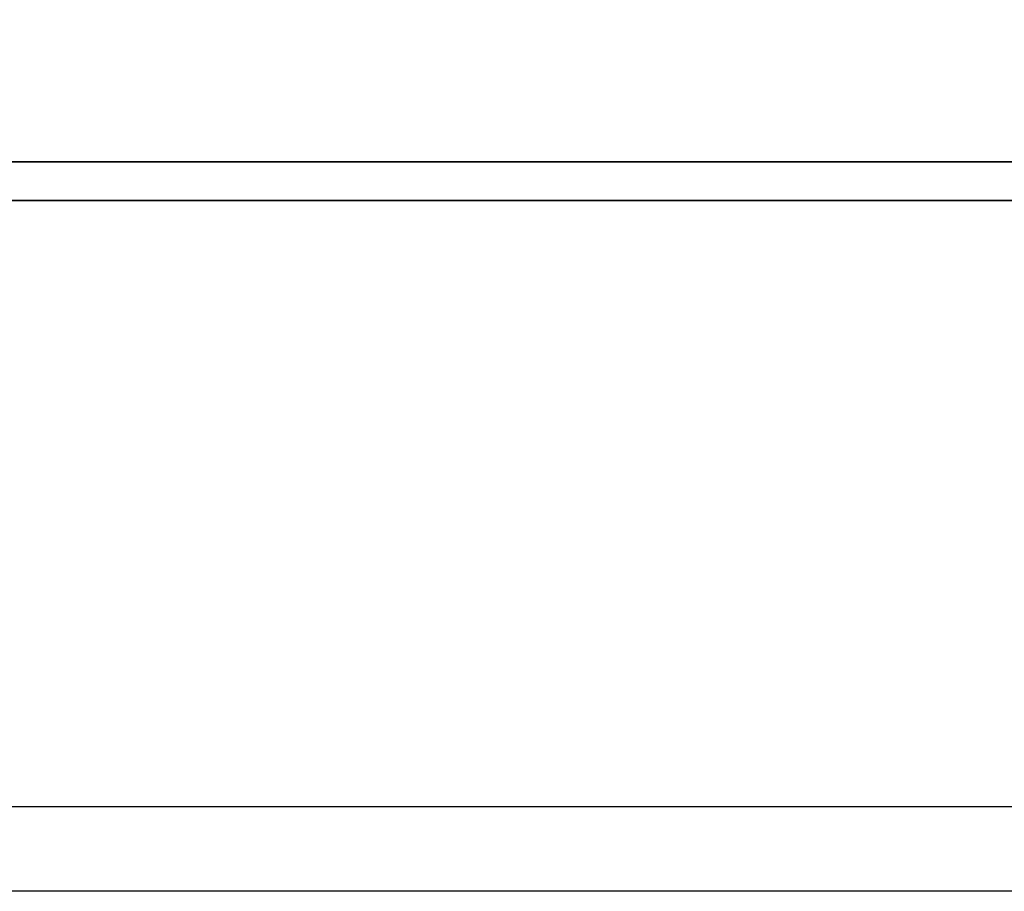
# Model space of a CAD drawing. Header units: millimetres. Extents: x -386 to 3135, y -1989 to 860.
# Tile 573 of 596: x 1721.78 to 1727.6, y -253.15 to -247.99. Entities that reach past the tile are written whole.
import ezdxf

# ---------------------------------------------------------------- set-up
doc = ezdxf.new("R2010")
doc.units = ezdxf.units.MM
doc.layers.get('0').update_dxf_attribs({"linetype": 'CONTINUOUS'})
doc.layers.add('DIM', color=4, linetype='CONTINUOUS')
doc.layers.add('layer 1', color=7, linetype='CONTINUOUS')

# ---------------------------------------------------------------- blocks, each defined once
blk = doc.blocks.new('TBI MOTION logo(完整正式版)')
at = {"layer": 'layer 1', "color": 22, "lineweight": 35}
blk.add_open_spline([(75.90875, -9.47875), (75.90875, -9.47875), (75.90875, -12.28625), (75.90875, -12.28625), (75.90875, -12.28625), (75.90875, -12.28625), (75.90875, -12.47875), (75.90875, -12.47875), (75.90875, -12.47875), (75.90875, -12.47875), (75.71625, -12.47875), (75.71625, -12.47875), (75.71625, -12.47875), (75.71625, -12.47875), (-88.32875, -12.47875), (-88.32875, -12.47875), (-88.32875, -12.47875), (-88.32875, -12.47875), (-88.32875, -13.29375), (-88.32875, -13.29375), (-88.32875, -13.29375), (-88.32875, -13.29375), (82.89125, -13.29375), (82.89125, -13.29375), (82.89125, -13.29375), (82.89125, -13.29375), (75.90875, -9.47875), (75.90875, -9.47875)], degree=3, knots=[0, 0, 0, 0, 0.14285714, 0.14285714, 0.14285714, 0.14285715, 0.28571429, 0.28571429, 0.28571429, 0.2857143, 0.42857143, 0.42857143, 0.42857143, 0.42857144, 0.57142857, 0.57142857, 0.57142857, 0.57142858, 0.71428571, 0.71428571, 0.71428571, 0.71428572, 0.85714286, 0.85714286, 0.85714286, 0.85714287, 1, 1, 1, 1], dxfattribs=at)

msp = doc.modelspace()

# ---------------------------------------------------------------- linework, layer by layer
at = {"linetype": 'Continuous'}
msp.add_line((1886.7395, -252.6469), (1628.2514, -252.6472), dxfattribs=at)
msp.add_open_spline([(1886.6191, -253.1467), (1628.2514, -253.147)], degree=1, dxfattribs=at)

# ---------------------------------------------------------------- block references
at = {"layer": 'DIM', "color": 7, "xscale": 0.2802190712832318, "yscale": 0.2802190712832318, "zscale": 0.2802190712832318}
msp.add_blockref('TBI MOTION logo(完整正式版)', (1741.2944, -245.3385), dxfattribs=at)

doc.saveas('drawing.dxf')
